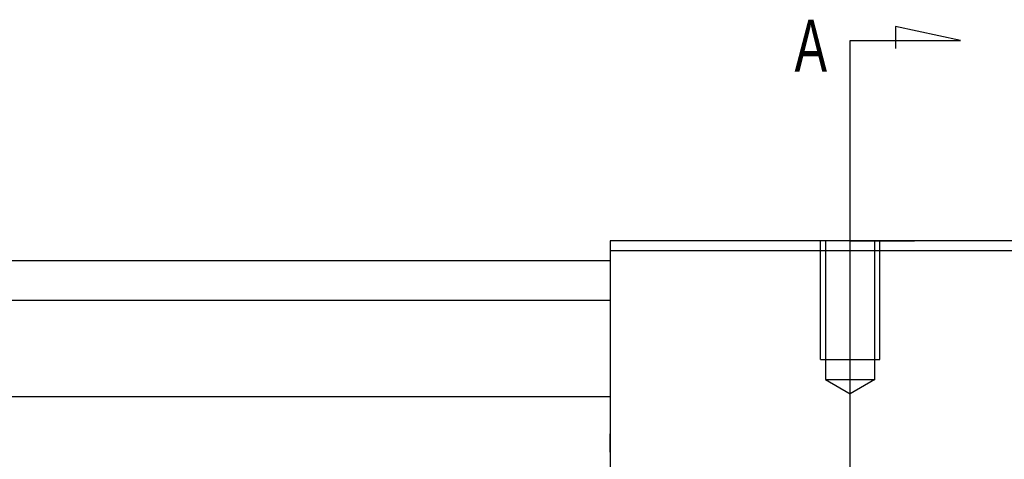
# Model space of a CAD drawing. Header units: millimetres. Extents: x 1805 to 4914, y -1594 to 860.
# Tile 330 of 656: x 2179 to 2279, y 147 to 191. Entities that reach past the tile are written whole.
import ezdxf
from ezdxf.lldxf.tags import DXFTag

# ---------------------------------------------------------------- set-up
doc = ezdxf.new("R2010")
doc.units = ezdxf.units.MM
doc.layers.get('0').update_dxf_attribs({"linetype": 'CONTINUOUS'})
doc.styles.add('CHN', font='txt')
tags = doc.linetypes.add('DASHED', pattern=[25.72, 12.86, -12.86]).pattern_tags.tags
tags[6:7] = [DXFTag(74, 4), DXFTag(75, 0), DXFTag(340, '0'), DXFTag(46, 0.0), DXFTag(50, 0.0), DXFTag(44, 0.0), DXFTag(45, 0.0)]
tags[4:5] = [DXFTag(74, 4), DXFTag(75, 0), DXFTag(340, '0'), DXFTag(46, 0.0), DXFTag(50, 0.0), DXFTag(44, 0.0), DXFTag(45, 0.0)]

msp = doc.modelspace()

# ---------------------------------------------------------------- linework, layer by layer
for p, q in [((2274.529, 188.875), (2267.942, 190.309)), ((2267.942, 190.309), (2267.942, 188.079)), ((2263.381, 188.875), (2274.529, 188.875)), ((2263.381, 186.239), (2263.381, 188.875)), ((2263.381, 95.751), (2263.381, 186.239)), ((2263.381, 168.671), (2269.881, 168.671))]:
    msp.add_line(p, q)
at = {"ltscale": 0.2}
msp.add_line((2263.381, 150.227), (2263.381, 171.671), dxfattribs=at)
at = {"linetype": 'Continuous'}
for p, q in [((2239.131, 168.671), (2239.131, 167.671)), ((2287.631, 168.671), (2239.131, 168.671)), ((2239.131, 167.671), (2239.131, 132.671)), ((2239.131, 167.671), (2287.631, 167.671)), ((2107.777, 166.671), (2239.131, 166.671)), ((2107.777, 162.671), (2239.131, 162.671)), ((2239.131, 152.9), (2107.777, 152.9)), ((2239.131, 148.171), (2239.131, 149.171)), ((2239.131, 147.32), (2239.131, 148.171))]:
    msp.add_line(p, q, dxfattribs=at)
at = {"linetype": 'DASHED', "ltscale": 0.3}
for p, q in [((2260.381, 156.671), (2260.381, 168.671)), ((2260.881, 168.671), (2260.881, 154.671)), ((2265.881, 154.671), (2265.881, 168.671)), ((2266.381, 156.671), (2266.381, 168.671)), ((2260.381, 156.671), (2266.381, 156.671)), ((2260.881, 154.671), (2265.881, 154.671)), ((2260.881, 154.671), (2263.381, 153.227)), ((2265.881, 154.671), (2263.381, 153.227))]:
    msp.add_line(p, q, dxfattribs=at)

# ---------------------------------------------------------------- texts
at = {"style": 'CHN', "width": 0.7}
msp.add_text('A', height=5.25, dxfattribs=at).set_placement((2257.761, 185.739))

doc.saveas('drawing.dxf')
